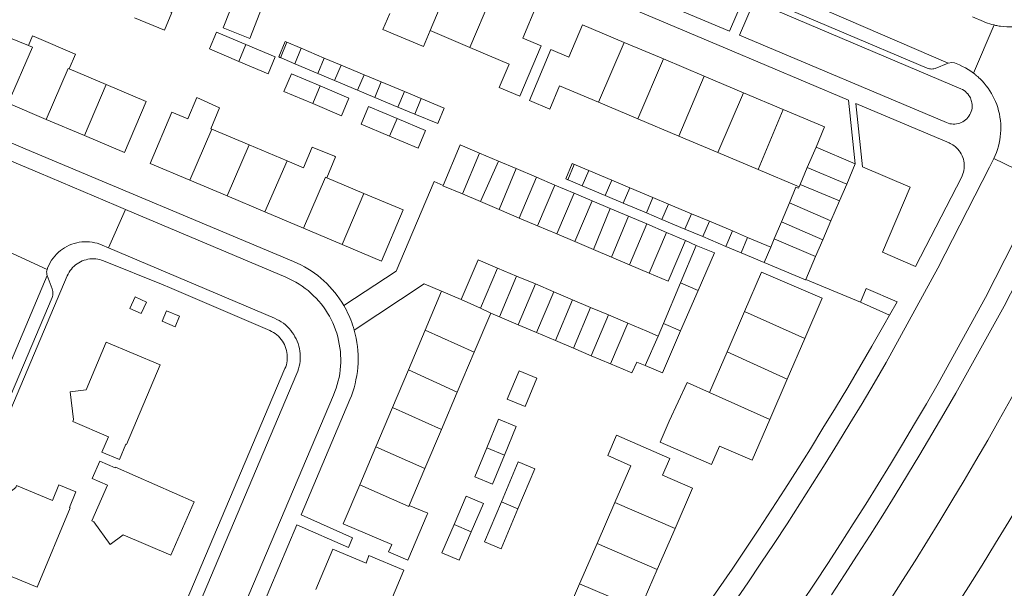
# Model space of a CAD drawing. Header units: metres. Extents: x 89888 to 94270, y 464165 to 468904.
# Tile 304 of 369: x 93065 to 93206, y 466816 to 466897. Entities that reach past the tile are written whole.
import ezdxf

# ---------------------------------------------------------------- set-up
doc = ezdxf.new("R2010")
doc.units = ezdxf.units.M
for name, color, linetype, lineweight in [('B_BEBOUWINGSGRENS_0', 251, 'CONTINUOUS', 13), ('B_LUIFEL_1', 251, 'CONTINUOUS', 13), ('B_TUSSENMUUR_0', 251, 'CONTINUOUS', 13), ('G_GRENS_ALGEMEEN_0', 251, 'CONTINUOUS', 13), ('V_WEGGRENS_0', 251, 'CONTINUOUS', 13), ('W_WALBESCHERMING_LIJN_0', 251, 'CONTINUOUS', 13)]:
    doc.layers.add(name, color=color, linetype=linetype, lineweight=lineweight)

msp = doc.modelspace()

# ---------------------------------------------------------------- linework, layer by layer
at = {"layer": 'B_BEBOUWINGSGRENS_0'}
for p, q in [((93093.96, 466896.24), (93097.78, 466894.73)), ((93123.75, 466895.86), (93129.47, 466893.44)), ((93151.68, 466894.16), (93157.31, 466891.78)), ((93105.18, 466893.31), (93104.25, 466891.1)), ((93108.49, 466891.9), (93105.18, 466893.31)), ((93104.25, 466891.1), (93107.56, 466889.69)), ((93107.56, 466889.69), (93108.49, 466891.9)), ((93157.31, 466891.78), (93163.18, 466889.31)), ((93077.13, 466888.09), (93071.81, 466890.34)), ((93110.92, 466890.89), (93109.99, 466888.67)), ((93114.24, 466889.5), (93110.92, 466890.89)), ((93109.99, 466888.67), (93113.31, 466887.28)), ((93113.31, 466887.28), (93114.24, 466889.5)), ((93116.71, 466888.47), (93115.79, 466886.25)), ((93120.04, 466887.08), (93116.71, 466888.47)), ((93163.18, 466889.31), (93168.84, 466886.92)), ((93119.11, 466884.86), (93120.04, 466887.08)), ((93168.84, 466886.92), (93174.57, 466884.5)), ((93063.02, 466885.4), (93068.49, 466883.08)), ((93106.85, 466885.35), (93110.99, 466883.6)), ((93115.79, 466886.25), (93119.11, 466884.86)), ((93122.46, 466886.07), (93121.53, 466883.85)), ((93125.78, 466884.68), (93122.46, 466886.07)), ((93153.65, 466883.16), (93147.99, 466885.54)), ((93068.49, 466883.08), (93074.01, 466880.75)), ((93159.53, 466880.68), (93153.65, 466883.16)), ((93097.69, 466879.41), (93092.32, 466881.69)), ((93074.01, 466880.75), (93079.76, 466878.31)), ((93165.14, 466878.31), (93159.53, 466880.68)), ((93103.14, 466877.11), (93097.69, 466879.41)), ((93170.95, 466875.86), (93165.14, 466878.31)), ((93179.3, 466879.09), (93184.93, 466876.67)), ((93130.85, 466878.22), (93133.56, 466877.07)), ((93133.56, 466877.07), (93136.12, 466875.99)), ((93136.12, 466875.99), (93139.05, 466874.75)), ((93146.57, 466875.72), (93145.63, 466873.51)), ((93149.89, 466874.32), (93146.57, 466875.72)), ((93176.83, 466873.38), (93170.95, 466875.86)), ((93184.93, 466876.67), (93183.69, 466873.77)), ((93089.16, 466874.34), (93094.55, 466872.05)), ((93114.22, 466872.42), (93108.88, 466874.68)), ((93139.05, 466874.75), (93141.68, 466873.63)), ((93148.95, 466872.11), (93149.89, 466874.32)), ((93141.68, 466873.63), (93144.45, 466872.46)), ((93145.63, 466873.51), (93148.95, 466872.11)), ((93152.48, 466873.23), (93151.54, 466871.02)), ((93155.79, 466871.84), (93152.48, 466873.23)), ((93183.69, 466873.77), (93182.64, 466871.34)), ((93094.55, 466872.05), (93099.95, 466869.77)), ((93130.99, 466871.24), (93128.4, 466872.34)), ((93133.67, 466870.1), (93130.99, 466871.24)), ((93144.45, 466872.46), (93147.06, 466871.35)), ((93147.06, 466871.35), (93149.67, 466870.25)), ((93154.86, 466869.62), (93155.79, 466871.84)), ((93182.64, 466871.34), (93181.42, 466868.49)), ((93099.95, 466869.77), (93105.53, 466867.41)), ((93136.55, 466868.88), (93133.67, 466870.1)), ((93149.67, 466870.25), (93152.31, 466869.13)), ((93151.54, 466871.02), (93154.86, 466869.62)), ((93158.04, 466870.89), (93157.1, 466868.68)), ((93161.37, 466869.49), (93158.04, 466870.89)), ((93174.29, 466868.32), (93175.45, 466871.08)), ((93139.21, 466867.76), (93136.55, 466868.88)), ((93152.31, 466869.13), (93154.91, 466868.03)), ((93157.1, 466868.68), (93160.41, 466867.29)), ((93160.41, 466867.29), (93161.37, 466869.49)), ((93163.93, 466868.41), (93163, 466866.2)), ((93167.25, 466867.02), (93163.93, 466868.41)), ((93173.25, 466865.87), (93174.29, 466868.32)), ((93181.42, 466868.49), (93180.24, 466865.76)), ((93105.53, 466867.41), (93111.06, 466865.07)), ((93141.96, 466866.59), (93139.21, 466867.76)), ((93154.91, 466868.03), (93157.77, 466866.81)), ((93166.32, 466864.8), (93167.25, 466867.02)), ((93144.57, 466865.48), (93141.96, 466866.59)), ((93147.23, 466864.36), (93144.57, 466865.48)), ((93157.77, 466866.81), (93160.51, 466865.66)), ((93163, 466866.2), (93166.32, 466864.8)), ((93168.51, 466863.88), (93169.44, 466866.09)), ((93169.44, 466866.09), (93172.76, 466864.69)), ((93172.76, 466864.69), (93173.25, 466865.87)), ((93180.24, 466865.76), (93179.2, 466863.33)), ((93111.06, 466865.07), (93116.73, 466862.67)), ((93149.85, 466863.25), (93147.23, 466864.36)), ((93159.77, 466859.53), (93162.04, 466864.94)), ((93171.82, 466862.48), (93172.76, 466864.69)), ((93152.44, 466862.15), (93149.85, 466863.25)), ((93171.82, 466862.48), (93168.51, 466863.88)), ((93179.2, 466863.33), (93177.79, 466860.05)), ((93133.46, 466861.68), (93136.17, 466860.53)), ((93155.28, 466860.95), (93152.44, 466862.15)), ((93136.17, 466860.53), (93138.9, 466859.38)), ((93138.9, 466859.38), (93141.52, 466858.27)), ((93157.32, 466853.69), (93159.77, 466859.53)), ((93162.3, 466858.44), (93159.79, 466852.62)), ((93123.02, 466852.73), (93125.4, 466858.34)), ((93125.4, 466858.34), (93128.22, 466857.15)), ((93141.52, 466858.27), (93144.23, 466857.12)), ((93144.23, 466857.12), (93146.83, 466856.02)), ((93177.67, 466851.54), (93180.17, 466857.32)), ((93146.83, 466856.02), (93149.4, 466854.93)), ((93087.67, 466854.74), (93085.82, 466855.54)), ((93132.46, 466855.18), (93130.09, 466849.57)), ((93133.7, 466854.66), (93132.46, 466855.18)), ((93136.41, 466853.51), (93133.7, 466854.66)), ((93149.4, 466854.93), (93152.21, 466853.74)), ((93168.99, 466855.43), (93166.47, 466849.61)), ((93120.61, 466847.02), (93123.02, 466852.73)), ((93139.04, 466852.4), (93136.41, 466853.51)), ((93156.57, 466851.88), (93157.32, 466853.69)), ((93141.79, 466851.23), (93139.04, 466852.4)), ((93175.13, 466845.7), (93177.67, 466851.54)), ((93144.36, 466850.14), (93141.79, 466851.23)), ((93146.93, 466849.06), (93144.36, 466850.14)), ((93130.09, 466849.57), (93127.65, 466843.83)), ((93149.72, 466847.88), (93146.93, 466849.06)), ((93166.47, 466849.61), (93163.94, 466843.76)), ((93118.31, 466841.6), (93120.61, 466847.02)), ((93172.61, 466839.86), (93175.13, 466845.7)), ((93127.65, 466843.83), (93125.37, 466838.42)), ((93115.92, 466835.94), (93118.31, 466841.6)), ((93134.42, 466834.72), (93136.13, 466838.86)), ((93125.37, 466838.42), (93123, 466832.82)), ((93113.6, 466830.46), (93115.92, 466835.94)), ((93123, 466832.82), (93120.74, 466827.51)), ((93136.38, 466827.01), (93138.81, 466832.78)), ((93129.66, 466823.69), (93131.42, 466827.76)), ((93150.34, 466827.91), (93147.78, 466822.02)), ((93156.44, 466818.27), (93159, 466824.17)), ((93147.78, 466822.02), (93145.26, 466816.23)), ((93153.93, 466812.5), (93156.44, 466818.27))]:
    msp.add_line(p, q, dxfattribs=at)
for points in [[(93097.78, 466894.73), (93099.9, 466900.13), (93096.08, 466901.63), (93093.96, 466896.24)], [(93129.47, 466893.44), (93135.11, 466891.05), (93133.68, 466887.68), (93136.64, 466886.42), (93139.71, 466893.68), (93137.08, 466894.79), (93139.06, 466899.46), (93133.07, 466901.99)], [(93081.21, 466897.72), (93085.49, 466895.91), (93086.58, 466898.48), (93083.44, 466899.8)], [(93117.92, 466898.33), (93116.95, 466896.03), (93122.78, 466893.56), (93123.75, 466895.86)], [(93065.92, 466893.7), (93061.75, 466895.41), (93062.35, 466896.82), (93061.65, 466897.15)], [(93147.99, 466885.54), (93142.38, 466887.91), (93140.98, 466884.57), (93138.02, 466885.82), (93141.1, 466893.12), (93143.72, 466892.02), (93145.69, 466896.68), (93151.68, 466894.16)], [(93097.23, 466893.87), (93093, 466895.66), (93091.97, 466893.23), (93096.2, 466891.43)], [(93071.81, 466890.34), (93072.69, 466892.45), (93072.57, 466892.5), (93067.09, 466894.86), (93066.5, 466895.11), (93065.92, 466893.7)], [(93096.2, 466891.43), (93100.42, 466889.64), (93101.45, 466892.08), (93097.23, 466893.87)], [(93107.92, 466887.89), (93103.77, 466889.64), (93102.7, 466887.09), (93106.85, 466885.35)], [(93079.76, 466878.31), (93082.88, 466885.65), (93077.13, 466888.09)], [(93110.99, 466883.6), (93112.06, 466886.15), (93107.92, 466887.89)], [(93092.32, 466881.69), (93092.2, 466881.74), (93093.42, 466884.76), (93090.15, 466886.24), (93088.89, 466883.14), (93086.58, 466884.11), (93083.46, 466876.75), (93089.16, 466874.34)], [(93118.98, 466883.21), (93114.88, 466884.92), (93113.82, 466882.37), (93117.91, 466880.66)], [(93121.53, 466883.85), (93124.85, 466882.47), (93125.78, 466884.68)], [(93174.57, 466884.5), (93180.52, 466881.99), (93179.3, 466879.09)], [(93117.91, 466880.66), (93122.01, 466878.95), (93123.07, 466881.5), (93118.98, 466883.21)], [(93108.88, 466874.68), (93110.13, 466877.71), (93109.96, 466877.78), (93106.75, 466879.1), (93105.51, 466876.11), (93103.14, 466877.11)], [(93125.6, 466873.58), (93128.07, 466879.4), (93130.85, 466878.22)], [(93128.4, 466872.34), (93125.58, 466873.53), (93125.6, 466873.58)], [(93175.45, 466871.08), (93176.38, 466873.3), (93176.74, 466873.17), (93176.83, 466873.38)], [(93116.73, 466862.67), (93119.85, 466870.04), (93114.22, 466872.42)], [(93160.51, 466865.66), (93158.02, 466859.79), (93155.28, 466860.95)], [(93162.04, 466864.94), (93164.65, 466863.87), (93162.3, 466858.44)], [(93128.22, 466857.15), (93130.65, 466862.87), (93133.46, 466861.68)], [(93177.79, 466860.05), (93177.76, 466859.98), (93171.82, 466862.48)], [(93180.17, 466857.32), (93171.45, 466861.1), (93168.99, 466855.43)], [(93081.29, 466857.55), (93080.51, 466855.86), (93082.14, 466855.11), (93082.93, 466856.78), (93081.29, 466857.55)], [(93085.82, 466855.54), (93085.16, 466854.03), (93087.03, 466853.23), (93087.67, 466854.74)], [(93152.21, 466853.74), (93154.93, 466852.59), (93156.57, 466851.88)], [(93159.79, 466852.62), (93157.18, 466846.6), (93154.7, 466847.63)], [(93084.88, 466847.72), (93077.11, 466851), (93074.22, 466844.13)], [(93074.22, 466844.13), (93071.93, 466843.87), (93072.41, 466839.86), (93072.3, 466839.57), (93077.45, 466837.39), (93076.51, 466835.16), (93079.02, 466834.09), (93079.96, 466836.32), (93080.05, 466836.28), (93084.88, 466847.72)], [(93154.7, 466847.63), (93153.47, 466848.14), (93152.79, 466846.57), (93152.45, 466846.72), (93149.72, 466847.88)], [(93139.12, 466845.82), (93136.55, 466846.9), (93134.84, 466842.8)], [(93134.84, 466842.8), (93137.41, 466841.73), (93139.12, 466845.82)], [(93163.94, 466843.76), (93160.72, 466845.22), (93158.14, 466839.61), (93156.84, 466836.6), (93164.26, 466833.38), (93165.41, 466836.04), (93170.08, 466834.02), (93172.61, 466839.86)], [(93136.13, 466838.86), (93133.59, 466839.91), (93131.88, 466835.77)], [(93159, 466824.17), (93161.52, 466829.97), (93157.17, 466831.86), (93158.23, 466834.28), (93150.57, 466837.6), (93149.3, 466834.67), (93152.64, 466833.22), (93150.34, 466827.91)], [(93131.88, 466835.77), (93130.17, 466831.63), (93132.71, 466830.58), (93134.42, 466834.72)], [(93089.77, 466828.02), (93078.44, 466833), (93078.4, 466832.91), (93076.19, 466833.88), (93075.09, 466831.36), (93077.3, 466830.4), (93075.05, 466825.29), (93075.36, 466825.15), (93077.7, 466821.88), (93079.54, 466823.25), (93086.4, 466820.33), (93089.77, 466828.02)], [(93138.81, 466832.78), (93136.43, 466833.78), (93133.99, 466828.01)], [(93072.75, 466829.44), (93070.3, 466830.45), (93069.38, 466828.22), (93064.2, 466830.36), (93064.09, 466830.07), (93060.88, 466827.65), (93062.28, 466825.77), (93059.37, 466818.96), (93067.18, 466815.72), (93071.91, 466827.17), (93071.82, 466827.21), (93072.75, 466829.44)], [(93120.74, 466827.51), (93123.42, 466826.4), (93123.32, 466826.18), (93120.55, 466819.61), (93117.76, 466820.81), (93118.21, 466821.86), (93111.22, 466824.83), (93113.6, 466830.46)], [(93131.42, 466827.76), (93128.95, 466828.83), (93127.19, 466824.75)], [(93133.99, 466828.01), (93131.56, 466822.24), (93133.94, 466821.23), (93136.38, 466827.01)], [(93127.19, 466824.75), (93125.43, 466820.67), (93127.9, 466819.61), (93129.66, 466823.69)], [(93114.52, 466819.2), (93109.73, 466821.22), (93107.28, 466815.4)], [(93114.35, 466812.3), (93114.42, 466812.46), (93117.07, 466811.3), (93119.96, 466818.16), (93114.94, 466820.31), (93114.52, 466819.2)], [(93145.26, 466816.23), (93142.73, 466810.41), (93139.34, 466811.88), (93138.13, 466809.1), (93145.61, 466805.85), (93146.82, 466808.64), (93151.39, 466806.65), (93153.93, 466812.5)]]:
    msp.add_lwpolyline(points, dxfattribs=at)
at = {"layer": 'B_LUIFEL_1'}
for p, q in [((93105.18, 466893.31), (93103.13, 466894.18)), ((93101.96, 466892.07), (93104.25, 466891.1)), ((93110.92, 466890.89), (93108.49, 466891.9)), ((93107.56, 466889.69), (93109.99, 466888.67)), ((93116.71, 466888.47), (93114.24, 466889.5)), ((93113.31, 466887.28), (93115.79, 466886.25)), ((93122.46, 466886.07), (93120.04, 466887.08)), ((93119.11, 466884.86), (93121.53, 466883.85)), ((93144.2, 466876.72), (93143.27, 466874.5)), ((93146.57, 466875.72), (93144.2, 466876.72)), ((93143.27, 466874.5), (93145.63, 466873.51)), ((93152.48, 466873.23), (93149.89, 466874.32)), ((93148.95, 466872.11), (93151.54, 466871.02)), ((93158.04, 466870.89), (93155.79, 466871.84)), ((93154.86, 466869.62), (93157.1, 466868.68)), ((93163.93, 466868.41), (93161.37, 466869.49)), ((93160.41, 466867.29), (93163, 466866.2)), ((93169.44, 466866.09), (93167.25, 466867.02)), ((93166.32, 466864.8), (93168.51, 466863.88))]:
    msp.add_line(p, q, dxfattribs=at)
msp.add_lwpolyline([(93103.13, 466894.18), (93102.87, 466894.28), (93101.96, 466892.07)], dxfattribs=at)
at = {"layer": 'B_TUSSENMUUR_0'}
for p, q in [((93123.75, 466895.86), (93127.36, 466904.41)), ((93129.47, 466893.44), (93133.07, 466901.99)), ((93097.23, 466893.87), (93096.2, 466891.43)), ((93147.99, 466885.54), (93151.68, 466894.16)), ((93153.65, 466883.16), (93157.31, 466891.78)), ((93159.53, 466880.68), (93163.18, 466889.31)), ((93077.13, 466888.09), (93074.01, 466880.75)), ((93107.92, 466887.89), (93106.85, 466885.35)), ((93165.14, 466878.31), (93168.84, 466886.92)), ((93170.95, 466875.86), (93174.57, 466884.5)), ((93118.98, 466883.21), (93117.91, 466880.66)), ((93092.32, 466881.69), (93089.16, 466874.34)), ((93094.55, 466872.05), (93097.69, 466879.41)), ((93179.3, 466879.09), (93178.02, 466876.16)), ((93099.95, 466869.77), (93103.14, 466877.11)), ((93128.4, 466872.34), (93130.85, 466878.22)), ((93130.99, 466871.24), (93133.56, 466877.07)), ((93133.67, 466870.1), (93136.12, 466875.99)), ((93176.98, 466873.72), (93178.02, 466876.16)), ((93178.02, 466876.16), (93183.69, 466873.77)), ((93136.55, 466868.88), (93139.05, 466874.75)), ((93139.21, 466867.76), (93141.68, 466873.63)), ((93176.83, 466873.38), (93176.98, 466873.72)), ((93176.98, 466873.72), (93182.64, 466871.34)), ((93111.06, 466865.07), (93114.22, 466872.42)), ((93141.96, 466866.59), (93144.45, 466872.46)), ((93144.57, 466865.48), (93147.06, 466871.35)), ((93147.23, 466864.36), (93149.67, 466870.25)), ((93175.45, 466871.08), (93181.42, 466868.49)), ((93149.85, 466863.25), (93152.31, 466869.13)), ((93174.29, 466868.32), (93180.24, 466865.76)), ((93154.91, 466868.03), (93152.44, 466862.15)), ((93155.28, 466860.95), (93157.77, 466866.81)), ((93179.2, 466863.33), (93173.25, 466865.87)), ((93130.97, 466855.88), (93133.46, 466861.68)), ((93133.7, 466854.66), (93136.17, 466860.53)), ((93136.41, 466853.51), (93138.9, 466859.38)), ((93159.77, 466859.53), (93162.3, 466858.44)), ((93130.97, 466855.88), (93128.22, 466857.15)), ((93139.04, 466852.4), (93141.52, 466858.27)), ((93141.79, 466851.23), (93144.23, 466857.12)), ((93132.46, 466855.18), (93130.97, 466855.88)), ((93144.36, 466850.14), (93146.83, 466856.02)), ((93146.93, 466849.06), (93149.4, 466854.93)), ((93177.67, 466851.54), (93168.99, 466855.43)), ((93123.02, 466852.73), (93130.09, 466849.57)), ((93149.72, 466847.88), (93152.21, 466853.74)), ((93157.32, 466853.69), (93159.79, 466852.62)), ((93156.57, 466851.88), (93154.7, 466847.63)), ((93166.47, 466849.61), (93175.13, 466845.7)), ((93127.65, 466843.83), (93120.61, 466847.02)), ((93163.94, 466843.76), (93172.61, 466839.86)), ((93118.31, 466841.6), (93125.37, 466838.42)), ((93115.92, 466835.94), (93123, 466832.82)), ((93131.88, 466835.77), (93134.42, 466834.72)), ((93136.38, 466827.01), (93133.99, 466828.01)), ((93159, 466824.17), (93150.34, 466827.91)), ((93129.66, 466823.69), (93127.19, 466824.75)), ((93147.78, 466822.02), (93156.44, 466818.27)), ((93145.26, 466816.23), (93153.93, 466812.5))]:
    msp.add_line(p, q, dxfattribs=at)
for points in [[(93065.92, 466893.7), (93066.49, 466893.46), (93063.02, 466885.4)], [(93071.81, 466890.34), (93071.66, 466890.4), (93068.49, 466883.08)], [(93105.53, 466867.41), (93108.68, 466874.77), (93108.88, 466874.68)], [(93113.6, 466830.46), (93120.68, 466827.34), (93120.74, 466827.51)]]:
    msp.add_lwpolyline(points, dxfattribs=at)
at = {"layer": 'G_GRENS_ALGEMEEN_0'}
for points in [[(93101.96, 466892.07), (93102.21, 466891.96), (93103.13, 466894.18)], [(93143.27, 466874.5), (93143.54, 466874.39), (93144.48, 466876.6), (93144.2, 466876.72)]]:
    msp.add_lwpolyline(points, dxfattribs=at)
at = {"layer": 'V_WEGGRENS_0'}
for p, q in [((93117.84, 466926.06), (93198.29, 466891.15)), ((93204.9, 466896.67), (93201.94, 466889.74)), ((93204.86, 466877.44), (93212.08, 466873.93)), ((93077.46, 466864.6), (93079.88, 466870.12)), ((93162.04, 466864.94), (93160.51, 466865.66)), ((93063.09, 466864.02), (93068.6, 466861.46)), ((93068.63, 466860.6), (93050.42, 466817.57)), ((93177.79, 466860.05), (93185.67, 466856.76)), ((93189.85, 466854.87), (93185.67, 466856.76)), ((93190.95, 466856.82), (93189.85, 466854.87)), ((93090.68, 466791.84), (93104.54, 466824.71))]:
    msp.add_line(p, q, dxfattribs=at)
for points in [[(93198.29, 466891.15), (93196.41, 466890.42), (93196.25, 466890.37), (93196.09, 466890.34), (93195.92, 466890.33), (93195.75, 466890.34), (93195.59, 466890.36), (93195.43, 466890.41), (93195.27, 466890.47), (93169.46, 466901.43), (93051.64, 466951.21), (93051.51, 466951.28), (93051.39, 466951.36), (93051.28, 466951.46), (93051.18, 466951.57), (93051.1, 466951.7), (93051.04, 466951.83), (93050.27, 466953.82)], [(93064.83, 466936.2), (93166.27, 466893.31), (93183.94, 466885.84), (93184.93, 466876.67)], [(93168.96, 466900.74), (93166.82, 466895.76), (93148.86, 466903.36), (93150.95, 466908.35)], [(93200.79, 466883.01), (93200.6, 466882.86), (93200.4, 466882.74), (93200.18, 466882.63), (93199.96, 466882.54), (93199.73, 466882.47), (93199.49, 466882.43), (93199.25, 466882.41), (93199.01, 466882.4), (93198.77, 466882.42), (93198.54, 466882.46), (93198.3, 466882.53), (93198.08, 466882.61), (93168.28, 466895.22), (93170.38, 466900.09)], [(93170.38, 466900.09), (93200.14, 466887.47), (93200.36, 466887.37), (93200.58, 466887.24), (93200.78, 466887.09), (93200.96, 466886.92), (93201.13, 466886.74), (93201.29, 466886.54), (93201.42, 466886.33), (93201.5, 466886.16), (93201.57, 466885.99), (93201.63, 466885.81), (93201.68, 466885.64), (93201.72, 466885.45)], [(93201.79, 466897.84), (93203.39, 466897.16), (93203.68, 466897.04), (93203.98, 466896.93), (93204.29, 466896.84), (93204.59, 466896.75), (93204.9, 466896.67)], [(93204.9, 466896.67), (93205.09, 466896.62), (93205.28, 466896.59), (93205.47, 466896.55), (93205.66, 466896.52), (93205.85, 466896.49), (93206.29, 466896.44), (93206.73, 466896.41), (93207.18, 466896.4), (93207.62, 466896.41), (93208.06, 466896.44), (93208.5, 466896.49), (93208.94, 466896.56), (93209.16, 466896.61)], [(93201.94, 466889.74), (93201.56, 466890.01), (93201.18, 466890.26), (93200.78, 466890.5), (93200.37, 466890.71), (93199.95, 466890.91), (93199.2, 466891.24), (93198.85, 466891.25), (93198.29, 466891.15)], [(93203.2, 466888.61), (93203.04, 466888.77), (93202.89, 466888.93), (93202.73, 466889.08), (93202.56, 466889.23), (93202.4, 466889.37), (93202.3, 466889.45), (93202.21, 466889.52), (93202.12, 466889.6), (93202.03, 466889.67), (93201.94, 466889.74)], [(93204.86, 466877.44), (93205.06, 466877.87), (93205.24, 466878.3), (93205.39, 466878.75), (93205.53, 466879.2), (93205.64, 466879.66), (93205.73, 466880.12), (93205.8, 466880.58), (93205.85, 466881.05), (93205.88, 466881.52), (93205.88, 466881.99), (93205.86, 466882.46), (93205.82, 466882.93), (93205.75, 466883.4), (93205.67, 466883.86), (93205.56, 466884.32), (93205.43, 466884.78), (93205.28, 466885.22), (93205.12, 466885.64), (93204.94, 466886.04), (93204.74, 466886.44), (93204.52, 466886.83), (93204.29, 466887.21), (93204.04, 466887.58), (93203.77, 466887.93), (93203.49, 466888.28), (93203.2, 466888.61)], [(93111.32, 466856.27), (93111.02, 466856.76), (93110.71, 466857.24), (93110.37, 466857.71), (93110.02, 466858.17), (93109.65, 466858.61), (93109.26, 466859.04), (93108.86, 466859.45), (93108.44, 466859.85), (93108.01, 466860.23), (93107.56, 466860.59), (93107.1, 466860.94), (93106.62, 466861.27), (93106.14, 466861.58), (93105.64, 466861.87), (93105.13, 466862.14), (93104.61, 466862.4), (93104.09, 466862.63), (93065.45, 466878.86), (93044.4, 466887.81)], [(93185.96, 466876.24), (93185, 466885.35), (93198.43, 466879.69), (93198.61, 466879.6), (93198.79, 466879.51), (93198.97, 466879.4), (93199.14, 466879.28), (93199.3, 466879.16)], [(93201.72, 466885.45), (93201.74, 466885.21), (93201.75, 466884.96), (93201.73, 466884.71), (93201.69, 466884.47), (93201.62, 466884.22), (93201.53, 466883.99), (93201.42, 466883.77), (93201.29, 466883.56), (93201.15, 466883.36), (93200.98, 466883.18), (93200.79, 466883.01)], [(93199.3, 466879.16), (93199.51, 466878.98), (93199.7, 466878.78), (93199.88, 466878.57), (93200.04, 466878.34), (93200.18, 466878.1), (93200.3, 466877.85), (93200.4, 466877.6)], [(93079.88, 466870.12), (93078.53, 466870.69), (93067.45, 466875.38), (93062.33, 466877.55)], [(93200.4, 466877.6), (93200.49, 466877.34), (93200.55, 466877.08), (93200.59, 466876.81), (93200.62, 466876.55), (93200.62, 466876.28), (93200.6, 466876.01), (93200.56, 466875.74), (93200.51, 466875.48), (93200.43, 466875.22), (93200.33, 466874.97), (93200.22, 466874.73), (93193.59, 466861.92)], [(93204.24, 466876.22), (93204.8, 466877.33), (93204.86, 466877.44)], [(93167.53, 466813.55), (93169.46, 466816.36), (93171.36, 466819.18), (93173.25, 466822.01), (93175.12, 466824.86), (93176.96, 466827.72), (93178.79, 466830.59), (93180.6, 466833.47), (93182.39, 466836.37), (93184.16, 466839.28), (93185.91, 466842.19), (93187.65, 466845.12), (93189.36, 466848.07), (93196.83, 466861.64), (93204.24, 466876.22)], [(93193.59, 466861.92), (93188.86, 466863.94), (93192.84, 466873.31), (93185.96, 466876.24)], [(93125.6, 466873.58), (93124.3, 466874.12), (93118.87, 466861.21), (93111.32, 466856.27)], [(93212.08, 466873.93), (93203.67, 466857.44), (93196.85, 466845.07), (93195.17, 466842.14), (93193.46, 466839.23), (93191.73, 466836.33), (93189.98, 466833.43), (93188.22, 466830.55), (93186.43, 466827.68), (93184.63, 466824.83), (93182.8, 466821.98), (93180.96, 466819.15), (93179.1, 466816.33), (93177.22, 466813.52)], [(93079.88, 466870.12), (93102.98, 466860.35), (93103.46, 466860.13), (93103.94, 466859.9), (93104.41, 466859.64), (93104.87, 466859.36), (93105.32, 466859.06), (93105.75, 466858.75), (93106.17, 466858.42), (93106.57, 466858.07), (93106.96, 466857.7), (93107.34, 466857.32), (93107.7, 466856.93), (93108.04, 466856.52), (93108.37, 466856.09), (93108.68, 466855.65), (93108.96, 466855.2), (93109.24, 466854.74), (93109.49, 466854.27), (93109.72, 466853.79), (93109.93, 466853.29)], [(93181.49, 466814.65), (93183.36, 466817.5), (93185.22, 466820.36), (93187.06, 466823.23), (93188.88, 466826.11), (93190.68, 466829), (93192.46, 466831.91), (93194.22, 466834.82), (93195.96, 466837.75), (93197.69, 466840.69), (93199.39, 466843.64), (93206.34, 466856.17), (93213.68, 466870.49)], [(93068.6, 466861.46), (93068.73, 466861.81), (93068.89, 466862.15), (93069.06, 466862.48), (93069.26, 466862.8), (93069.48, 466863.11), (93069.71, 466863.4), (93069.97, 466863.68), (93070.24, 466863.94), (93070.52, 466864.18), (93070.82, 466864.4), (93071.14, 466864.61), (93071.47, 466864.79), (93071.8, 466864.95)], [(93071.8, 466864.95), (93072.15, 466865.1), (93072.51, 466865.22), (93072.87, 466865.31), (93073.24, 466865.39), (93073.61, 466865.44), (93073.98, 466865.46), (93074.36, 466865.47), (93074.73, 466865.45), (93075.11, 466865.4), (93075.48, 466865.33), (93075.84, 466865.24), (93076.2, 466865.13), (93076.55, 466864.99), (93077.46, 466864.6)], [(93077.46, 466864.6), (93101.35, 466854.45), (93101.68, 466854.29), (93102.01, 466854.12), (93102.32, 466853.93), (93102.62, 466853.72), (93102.9, 466853.49), (93103.18, 466853.24), (93103.43, 466852.98), (93103.68, 466852.7), (93103.9, 466852.41), (93104.1, 466852.11), (93104.29, 466851.79), (93104.46, 466851.47), (93104.61, 466851.13)], [(93052.15, 466811.99), (93052.04, 466812.28), (93051.97, 466812.57), (93051.91, 466812.87), (93051.88, 466813.17), (93051.87, 466813.47), (93051.88, 466813.78), (93051.92, 466814.08), (93051.99, 466814.38), (93052.07, 466814.67), (93052.18, 466814.95), (93054.73, 466820.9), (93071.52, 466860.55), (93071.64, 466860.81), (93071.77, 466861.06), (93071.93, 466861.3), (93072.1, 466861.52), (93072.29, 466861.74), (93072.49, 466861.94), (93072.7, 466862.12), (93072.93, 466862.29), (93073.17, 466862.45), (93073.42, 466862.58), (93073.68, 466862.7)], [(93073.68, 466862.7), (93073.95, 466862.8), (93074.22, 466862.88), (93074.49, 466862.94), (93074.78, 466862.98), (93075.06, 466863.01), (93075.34, 466863.01), (93075.63, 466862.99), (93075.91, 466862.95), (93076.19, 466862.89), (93076.46, 466862.81), (93076.73, 466862.72), (93085.3, 466859.26), (93086.23, 466858.89), (93100.66, 466852.67), (93100.93, 466852.54), (93101.19, 466852.39), (93101.44, 466852.23), (93101.67, 466852.05), (93101.9, 466851.85), (93102.1, 466851.64), (93102.29, 466851.41), (93102.47, 466851.17), (93102.63, 466850.92), (93102.77, 466850.66), (93102.89, 466850.38)], [(93068.6, 466861.46), (93068.56, 466861.29), (93068.54, 466861.11), (93068.55, 466860.94), (93068.58, 466860.76), (93068.63, 466860.6)], [(93050.42, 466817.57), (93052.35, 466818.4), (93052.5, 466818.47), (93052.64, 466818.57), (93052.77, 466818.68), (93052.88, 466818.8), (93052.97, 466818.94), (93053.04, 466819.09), (93053.99, 466821.32), (93069.33, 466857.42), (93069.39, 466857.59), (93069.44, 466857.77), (93069.46, 466857.95), (93069.46, 466858.14), (93069.45, 466858.32), (93069.41, 466858.5), (93069.36, 466858.68), (93068.63, 466860.6)], [(93112.82, 466852.74), (93122.86, 466859.42), (93125.4, 466858.34)], [(93185.67, 466856.76), (93186.49, 466858.72), (93190.95, 466856.82)], [(93112.18, 466854.55), (93112.03, 466854.91), (93111.87, 466855.25), (93111.69, 466855.6), (93111.51, 466855.94), (93111.32, 466856.27)], [(93112.82, 466852.74), (93112.71, 466853.11), (93112.59, 466853.48), (93112.46, 466853.84), (93112.33, 466854.2), (93112.18, 466854.55)], [(93189.85, 466854.87), (93189.04, 466853.44), (93187.33, 466850.45), (93185.6, 466847.47), (93183.85, 466844.5), (93182.07, 466841.54), (93180.28, 466838.6), (93178.47, 466835.67), (93176.64, 466832.75), (93174.79, 466829.84), (93172.92, 466826.94), (93171.04, 466824.06), (93169.13, 466821.19), (93167.2, 466818.33), (93165.26, 466815.49), (93163.29, 466812.66), (93161.31, 466809.84), (93159.31, 466807.03), (93157.29, 466804.24), (93155.25, 466801.46)], [(93109.93, 466853.29), (93110.12, 466852.79), (93110.29, 466852.29), (93110.44, 466851.77), (93110.56, 466851.25), (93110.67, 466850.73), (93110.75, 466850.2), (93110.82, 466849.67), (93110.85, 466849.14), (93110.87, 466848.6), (93110.87, 466848.07), (93110.84, 466847.53), (93110.79, 466847), (93110.72, 466846.47), (93110.63, 466845.94), (93110.52, 466845.42), (93110.38, 466844.9), (93110.22, 466844.39), (93110.04, 466843.89), (93109.85, 466843.39), (93089.35, 466795.07)], [(93105.17, 466826.16), (93112.18, 466842.73), (93112.41, 466843.29), (93112.61, 466843.85), (93112.79, 466844.43), (93112.94, 466845.01), (93113.07, 466845.6), (93113.18, 466846.19), (93113.27, 466846.78), (93113.33, 466847.38), (93113.37, 466847.98), (93113.38, 466848.58), (93113.37, 466849.18), (93113.34, 466849.79), (93113.28, 466850.39), (93113.2, 466850.98), (93113.1, 466851.57), (93112.97, 466852.16), (93112.82, 466852.74)], [(93102.89, 466850.38), (93102.99, 466850.1), (93103.07, 466849.82), (93103.13, 466849.53), (93103.17, 466849.23), (93103.18, 466848.93), (93103.18, 466848.64), (93103.16, 466848.34), (93103.11, 466848.05), (93103.05, 466847.76), (93102.96, 466847.47), (93102.85, 466847.2), (93083.43, 466801.41)], [(93085.28, 466800.92), (93104.57, 466846.49), (93104.7, 466846.83), (93104.81, 466847.18), (93104.9, 466847.53), (93104.97, 466847.89), (93105.02, 466848.26), (93105.04, 466848.62), (93105.05, 466848.99), (93105.03, 466849.35), (93104.99, 466849.72), (93104.92, 466850.08), (93104.84, 466850.44), (93104.73, 466850.79), (93104.61, 466851.13)], [(93104.54, 466824.71), (93111.99, 466821.45), (93112.59, 466822.82), (93105.17, 466826.16)]]:
    msp.add_lwpolyline(points, dxfattribs=at)
at = {"layer": 'W_WALBESCHERMING_LIJN_0'}
for points in [[(93230.49, 466867.1), (93229.01, 466864.49), (93219.61, 466846.37), (93212.68, 466834.69), (93210.82, 466831.51), (93208.94, 466828.34), (93207.04, 466825.19), (93205.12, 466822.05), (93203.18, 466818.92), (93201.22, 466815.8), (93199.25, 466812.69)], [(93189.9, 466813.83), (93191.73, 466816.67), (93193.54, 466819.53), (93195.33, 466822.39), (93197.1, 466825.27), (93198.85, 466828.16), (93200.59, 466831.07), (93202.3, 466833.98), (93203.99, 466836.91), (93205.66, 466839.84), (93211.66, 466850.59)]]:
    msp.add_lwpolyline(points, dxfattribs=at)

doc.saveas('drawing.dxf')
